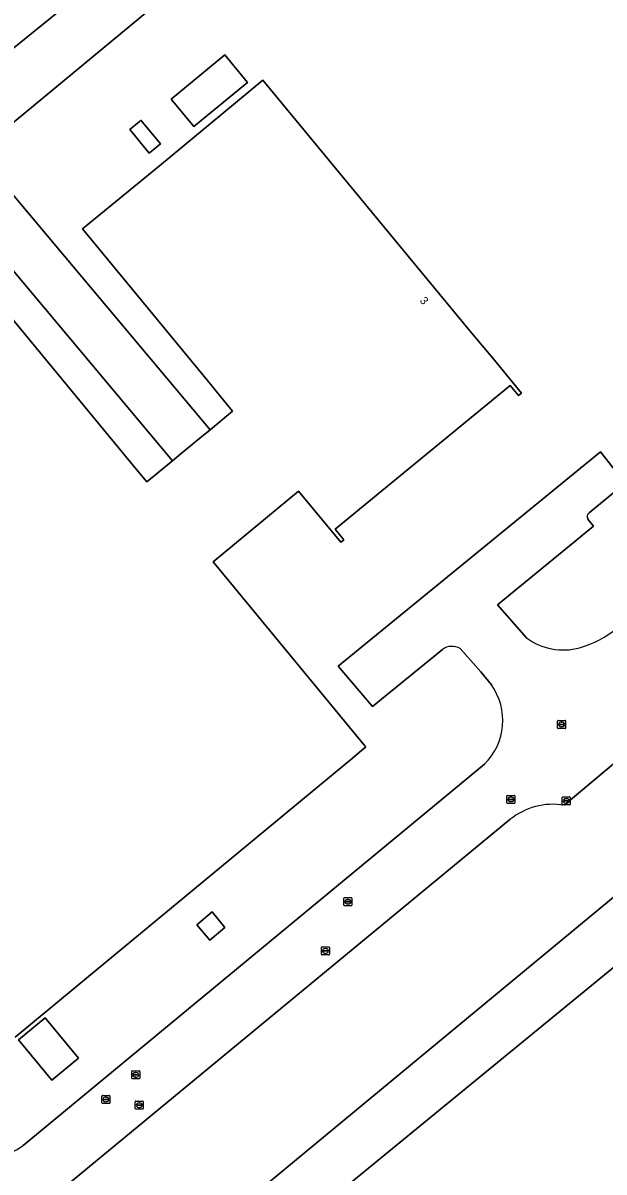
# Model space of a CAD drawing. Extents: x 156141 to 158132, y 385651 to 388333.
# Drawn here: x 157162.9 to 157235.4, y 386731.1 to 386874.6 of the extents above; entities that cross this region are included whole.
import ezdxf

# ---------------------------------------------------------------- set-up
doc = ezdxf.new("R2010")
doc.units = 0
for name, color, linetype in [('IMGEO_Erf', 7, 'Continuous'), ('IMGEO_Kolk', 7, 'Continuous'), ('IMGEO_Lage_trafo', 7, 'Continuous'), ('IMGEO_Pand', 7, 'Continuous'), ('IMGEO_Pand_nummerreeks', 7, 'Continuous'), ('IMGEO_Rijbaan_lokaal_open', 7, 'Continuous'), ('IMGEO_Rioolput', 7, 'Continuous')]:
    doc.layers.add(name, color=color, linetype=linetype)

msp = doc.modelspace()

# ---------------------------------------------------------------- linework, layer by layer
at = {"layer": 'IMGEO_Erf'}
for points in [[(157284.19, 386849.46), (157288.72, 386853.16), (157259.1, 386889.06), (157240.87, 386911.8), (157241.17, 386912.07), (157168.24, 387000), (157137.21, 387037.65), (157129.35, 387046.65), (157129.18, 387046.53), (157127.01, 387049.14), (157127.14, 387049.25), (157124.86, 387052.05), (157124.73, 387051.94), (157091.86, 387091.79), (157084.85, 387100.37), (157072.38, 387115.63), (157065.43, 387124.28), (157056.49, 387135.39), (157053.95, 387138.53), (157050.66, 387135.79), (157078.51, 387102.05), (157081.95, 387097.87), (157229.85, 386918.64), (157160.83, 386861.48)], [(157156.44, 386867.28), (157174.17, 386881.65), (157185.09, 386890.64), (157182.9, 386893.32), (157185.57, 386895.57), (157183.76, 386898.02), (157100.14, 386829.08), (157102.7, 386825.8), (157089.78, 386815.17), (157089.9, 386814.87)], [(157160.5, 386854.53), (157186.24, 386823.83), (157189.06, 386826.16), (157187.56, 386827.97), (157185.93, 386829.96), (157170.31, 386848.91), (157179.92, 386856.81), (157181.39, 386857.98), (157192.85, 386867.51), (157218.69, 386836.2), (157221.74, 386832.51), (157225.13, 386828.39), (157224.75, 386828.09), (157223.73, 386829.37), (157206.06, 386814.86), (157201.85, 386811.41), (157202.94, 386810.1), (157202.64, 386809.85), (157202.57, 386809.79), (157197.3, 386816.16), (157186.62, 386807.33), (157205.58, 386784.37), (157205.71, 386784.21), (157203.79, 386782.61), (157196.84, 386776.87), (157195.36, 386775.65), (157182.12, 386764.69), (157161.9, 386747.97)], [(157135.67, 386821.07), (157146.07, 386829.64), (157147.53, 386830.85), (157159.21, 386840.48), (157176.87, 386819.12), (157178.37, 386817.31), (157181.35, 386819.78), (157181.57, 386819.96), (157155.6, 386850.94)], [(157303.94, 386838.04), (157260.8, 386802.44), (157247.36, 386791.11), (157230.44, 386776.95)], [(157114.02, 386663.98), (157259.77, 386784.62), (157260.93, 386783.3), (157281.81, 386800.41), (157281.44, 386800.89), (157311.02, 386825.18), (157325.55, 386807.94), (157281.68, 386771.58), (157270.72, 386784.62), (157193.85, 386721.61)], [(157215.25, 386796.38), (157206.51, 386789.27), (157202.26, 386794.31), (157234.98, 386821.09)], [(157234.98, 386821.09), (157238.06, 386817.15), (157233.56, 386813.45)], [(157233.43, 386812.64), (157234.12, 386811.8), (157222.14, 386801.96), (157225.76, 386797.84)], [(157221.37, 386791.98), (157220.05, 386793.61), (157217.49, 386796.51)], [(157162.89, 386734.43), (157220.5, 386782.05)], [(157223.68, 386775.15), (157109.36, 386680.76)]]:
    msp.add_lwpolyline(points, dxfattribs=at)
for points in [[(157181.4, 386865.13), (157188.11, 386870.64), (157190.94, 386867.2), (157184.23, 386861.69)], [(157176.23, 386861.34), (157177.43, 386862.34), (157177.6, 386862.48), (157180.07, 386859.53), (157178.64, 386858.38)], [(157188.11, 386761.65), (157186.21, 386760.07), (157184.59, 386762.01), (157186.49, 386763.6)], [(157162.33, 386747.62), (157165.66, 386750.37), (157169.82, 386745.35), (157166.49, 386742.6)]]:
    msp.add_lwpolyline(points, close=True, dxfattribs=at)
for centre, radius, start, end in [((157233.93, 386812.98), 0.599, 127.5817, 214.3862), ((157229.03, 386808.78), 12.62, 285.3281, 309.8566), ((157230.3, 386803.88), 7.56, 233.0705, 285.8807), ((157216.47, 386794.73), 2.05, 60.184, 126.405), ((157215.08, 386787.53), 7.71, 314.6968, 35.2826), ((157229.06, 386768.52), 8.53, 80.664, 129.0997), ((157157.08, 386742.43), 9.89, 219.9153, 305.9842)]:
    msp.add_arc(centre, radius, start, end, dxfattribs=at)
at = {"layer": 'IMGEO_Kolk'}
for p, q in [((157230.22, 386777.05), (157230.22, 386777.9)), ((157230.29, 386777.98), (157231.15, 386777.98)), ((157230.52, 386777.52), (157230.92, 386777.52)), ((157230.71, 386777.76), (157230.73, 386777.76)), ((157231.22, 386777.9), (157231.22, 386777.05)), ((157231.15, 386776.98), (157230.29, 386776.98)), ((157230.48, 386777.47), (157230.48, 386777.48)), ((157230.91, 386777.43), (157230.52, 386777.43)), ((157230.73, 386777.2), (157230.7, 386777.2)), ((157230.96, 386777.48), (157230.96, 386777.47))]:
    msp.add_line(p, q, dxfattribs=at)
for points in [[(157230.22, 386777.05), (157230.22, 386777.9)], [(157230.29, 386777.98), (157231.15, 386777.98)], [(157231.22, 386777.9), (157231.22, 386777.05)], [(157231.15, 386776.98), (157230.29, 386776.98)]]:
    msp.add_lwpolyline(points, dxfattribs=at)
for centre, radius, start, end in [((157230.29, 386777.9), 0.0765, 91.552, 178.448), ((157230.29, 386777.9), 0.0765, 91.552, 178.448), ((157230.52, 386777.48), 0.0403, 85.8775, 175.7526), ((157230.92, 386777.48), 0.0386, 1.7309, 96.639), ((157231.14, 386777.9), 0.0765, 1.552, 88.448), ((157231.14, 386777.9), 0.0765, 1.552, 88.448), ((157230.29, 386777.05), 0.0765, 181.552, 268.448), ((157230.29, 386777.05), 0.0765, 181.552, 268.448), ((157230.51, 386777.47), 0.0366, 178.938, 274.7102), ((157230.92, 386777.48), 0.043, 264.8664, 352.4533), ((157231.14, 386777.05), 0.0765, 271.552, 358.448), ((157231.14, 386777.05), 0.0765, 271.552, 358.448)]:
    msp.add_arc(centre, radius, start, end, dxfattribs=at)
for centre, major_axis, ratio, start_param, end_param in [((157230.71, 386777.48), (-0.387, 0.002), 0.722429, 4.712389, 7.853982), ((157230.73, 386777.48), (-0.39, 0.002), 0.717154, 1.570796, 4.712389)]:
    msp.add_ellipse(centre, major_axis=major_axis, ratio=ratio, start_param=start_param, end_param=end_param, dxfattribs=at)
at = {"layer": 'IMGEO_Lage_trafo'}
msp.add_lwpolyline([(157186.21, 386760.07), (157188.11, 386761.65), (157186.49, 386763.6), (157184.59, 386762.01)], close=True, dxfattribs=at)
at = {"layer": 'IMGEO_Pand'}
for points in [[(157184.23, 386861.69), (157190.94, 386867.2), (157188.11, 386870.64), (157181.4, 386865.13)], [(157177.6, 386862.48), (157177.43, 386862.34), (157176.23, 386861.34), (157178.64, 386858.38), (157180.07, 386859.53)], [(157162.33, 386747.62), (157166.49, 386742.6), (157169.82, 386745.35), (157165.66, 386750.37)]]:
    msp.add_lwpolyline(points, close=True, dxfattribs=at)
msp.add_lwpolyline([(157161.9, 386747.97), (157182.12, 386764.69), (157195.36, 386775.65), (157196.84, 386776.87), (157203.79, 386782.61), (157205.71, 386784.21), (157205.58, 386784.37), (157186.62, 386807.33), (157197.3, 386816.16), (157202.57, 386809.79), (157202.64, 386809.85), (157202.94, 386810.1), (157201.85, 386811.41), (157206.06, 386814.86), (157223.73, 386829.37), (157224.75, 386828.09), (157225.13, 386828.39), (157221.74, 386832.51), (157218.69, 386836.2), (157192.85, 386867.51), (157181.39, 386857.98), (157179.92, 386856.81), (157170.31, 386848.91), (157185.93, 386829.96), (157187.56, 386827.97), (157189.06, 386826.16), (157186.24, 386823.83), (157184.95, 386822.76), (157182.65, 386820.85), (157181.57, 386819.96), (157181.35, 386819.78), (157178.37, 386817.31), (157176.87, 386819.12), (157159.21, 386840.48)], dxfattribs=at)
at = {"layer": 'IMGEO_Rijbaan_lokaal_open'}
for points in [[(157160.83, 386861.48), (157229.85, 386918.64), (157081.95, 387097.87), (157078.51, 387102.05), (157072.84, 387097.37), (157076.28, 387093.24), (157099.26, 387065.6)], [(157214.42, 386914.91), (157196.1, 386899.73), (157196.78, 386898.93), (157185.65, 386889.95), (157185.09, 386890.64), (157174.17, 386881.65), (157156.44, 386867.28), (157104.12, 386824), (157094.13, 386815.73)], [(157155.6, 386850.94), (157181.57, 386819.96), (157182.65, 386820.85), (157184.95, 386822.76), (157186.24, 386823.83), (157160.5, 386854.53)], [(157230.44, 386776.95), (157247.36, 386791.11), (157260.8, 386802.44), (157303.94, 386838.04)], [(157193.85, 386721.61), (157270.72, 386784.62), (157281.68, 386771.58), (157325.55, 386807.94), (157311.02, 386825.18), (157281.44, 386800.89), (157281.81, 386800.41), (157260.93, 386783.3), (157259.77, 386784.62), (157114.02, 386663.98)], [(157233.56, 386813.45), (157238.06, 386817.15), (157234.98, 386821.09), (157202.26, 386794.31), (157206.51, 386789.27), (157215.25, 386796.38)], [(157225.76, 386797.84), (157222.14, 386801.96), (157234.12, 386811.8), (157233.43, 386812.64)], [(157217.49, 386796.51), (157220.05, 386793.61), (157221.37, 386791.98)], [(157220.5, 386782.05), (157162.89, 386734.43)], [(157109.36, 386680.76), (157223.68, 386775.15)]]:
    msp.add_lwpolyline(points, dxfattribs=at)
for centre, radius, start, end in [((157233.93, 386812.98), 0.599, 127.5817, 214.3862), ((157229.03, 386808.78), 12.62, 285.3281, 309.8566), ((157230.3, 386803.88), 7.56, 233.0705, 285.8807), ((157216.47, 386794.73), 2.05, 60.184, 126.405), ((157215.08, 386787.53), 7.71, 314.6968, 35.2826), ((157229.06, 386768.52), 8.53, 80.664, 129.0997), ((157157.08, 386742.43), 9.89, 219.9153, 305.9842)]:
    msp.add_arc(centre, radius, start, end, dxfattribs=at)
at = {"layer": 'IMGEO_Rioolput'}
for p, q in [((157229.64, 386786.59), (157229.64, 386787.44)), ((157229.72, 386787.52), (157230.57, 386787.52)), ((157230.57, 386786.52), (157229.72, 386786.52)), ((157229.9, 386787.01), (157229.9, 386787.02)), ((157230.34, 386786.97), (157229.94, 386786.97)), ((157229.95, 386787.06), (157230.34, 386787.06)), ((157230.13, 386787.3), (157230.16, 386787.3)), ((157230.15, 386786.74), (157230.13, 386786.74)), ((157230.39, 386787.02), (157230.39, 386787.01)), ((157230.64, 386787.44), (157230.64, 386786.59)), ((157223.31, 386777.24), (157223.31, 386778.09)), ((157223.39, 386778.16), (157224.24, 386778.16)), ((157223.57, 386777.66), (157223.57, 386777.67)), ((157223.61, 386777.71), (157224.01, 386777.71)), ((157224.01, 386777.62), (157223.61, 386777.62)), ((157223.8, 386777.94), (157223.82, 386777.94)), ((157224.05, 386777.67), (157224.05, 386777.66)), ((157224.31, 386778.09), (157224.31, 386777.24)), ((157224.24, 386777.16), (157223.39, 386777.16)), ((157223.82, 386777.38), (157223.8, 386777.38)), ((157202.96, 386764.46), (157202.96, 386765.31)), ((157203.03, 386765.39), (157203.88, 386765.39)), ((157203.22, 386764.88), (157203.22, 386764.89)), ((157203.26, 386764.93), (157203.66, 386764.93)), ((157203.65, 386764.84), (157203.26, 386764.84)), ((157203.47, 386764.61), (157203.44, 386764.61)), ((157203.45, 386765.16), (157203.47, 386765.16)), ((157203.7, 386764.89), (157203.7, 386764.88)), ((157203.96, 386765.31), (157203.96, 386764.46)), ((157203.88, 386764.38), (157203.03, 386764.38)), ((157200.15, 386758.31), (157200.15, 386759.16)), ((157200.23, 386759.24), (157201.08, 386759.24)), ((157200.64, 386759.02), (157200.67, 386759.02)), ((157201.15, 386759.16), (157201.15, 386758.31)), ((157201.08, 386758.24), (157200.23, 386758.24)), ((157200.41, 386758.73), (157200.41, 386758.74)), ((157200.85, 386758.69), (157200.45, 386758.69)), ((157200.46, 386758.78), (157200.85, 386758.78)), ((157200.66, 386758.46), (157200.64, 386758.46)), ((157200.9, 386758.74), (157200.9, 386758.73)), ((157176.47, 386742.84), (157176.47, 386743.69)), ((157176.54, 386743.77), (157177.39, 386743.77)), ((157176.72, 386743.26), (157176.72, 386743.27)), ((157177.16, 386743.22), (157176.76, 386743.22)), ((157176.77, 386743.31), (157177.17, 386743.31)), ((157176.95, 386743.54), (157176.98, 386743.54)), ((157177.21, 386743.27), (157177.21, 386743.26)), ((157177.47, 386743.69), (157177.47, 386742.84)), ((157177.39, 386742.76), (157176.54, 386742.76)), ((157176.98, 386742.99), (157176.95, 386742.99)), ((157172.74, 386739.76), (157172.74, 386740.61)), ((157172.82, 386740.68), (157173.67, 386740.68)), ((157173, 386740.18), (157173, 386740.19)), ((157173.05, 386740.23), (157173.44, 386740.23)), ((157173.23, 386740.46), (157173.26, 386740.46)), ((157173.49, 386740.19), (157173.49, 386740.18)), ((157173.75, 386740.61), (157173.75, 386739.76)), ((157173.67, 386739.68), (157172.82, 386739.68)), ((157173.44, 386740.14), (157173.04, 386740.14)), ((157173.25, 386739.9), (157173.23, 386739.9)), ((157176.91, 386739.04), (157176.91, 386739.9)), ((157176.98, 386739.97), (157177.84, 386739.97)), ((157177.84, 386738.97), (157176.98, 386738.97)), ((157177.17, 386739.46), (157177.17, 386739.48)), ((157177.21, 386739.51), (157177.61, 386739.51)), ((157177.6, 386739.43), (157177.21, 386739.43)), ((157177.42, 386739.19), (157177.39, 386739.19)), ((157177.4, 386739.75), (157177.42, 386739.75)), ((157177.65, 386739.48), (157177.65, 386739.46)), ((157177.91, 386739.9), (157177.91, 386739.04))]:
    msp.add_line(p, q, dxfattribs=at)
for points in [[(157229.64, 386786.59), (157229.64, 386787.44)], [(157229.72, 386787.52), (157230.57, 386787.52)], [(157230.57, 386786.52), (157229.72, 386786.52)], [(157230.64, 386787.44), (157230.64, 386786.59)], [(157223.31, 386777.24), (157223.31, 386778.09)], [(157223.39, 386778.16), (157224.24, 386778.16)], [(157224.31, 386778.09), (157224.31, 386777.24)], [(157224.24, 386777.16), (157223.39, 386777.16)], [(157202.96, 386764.46), (157202.96, 386765.31)], [(157203.03, 386765.39), (157203.88, 386765.39)], [(157203.96, 386765.31), (157203.96, 386764.46)], [(157203.88, 386764.38), (157203.03, 386764.38)], [(157200.15, 386758.31), (157200.15, 386759.16)], [(157200.23, 386759.24), (157201.08, 386759.24)], [(157201.15, 386759.16), (157201.15, 386758.31)], [(157201.08, 386758.24), (157200.23, 386758.24)], [(157176.47, 386742.84), (157176.47, 386743.69)], [(157176.54, 386743.77), (157177.39, 386743.77)], [(157177.47, 386743.69), (157177.47, 386742.84)], [(157177.39, 386742.76), (157176.54, 386742.76)], [(157172.74, 386739.76), (157172.74, 386740.61)], [(157172.82, 386740.68), (157173.67, 386740.68)], [(157173.75, 386740.61), (157173.75, 386739.76)], [(157173.67, 386739.68), (157172.82, 386739.68)], [(157176.91, 386739.04), (157176.91, 386739.9)], [(157176.98, 386739.97), (157177.84, 386739.97)], [(157177.84, 386738.97), (157176.98, 386738.97)], [(157177.91, 386739.9), (157177.91, 386739.04)]]:
    msp.add_lwpolyline(points, dxfattribs=at)
for centre, radius, start, end in [((157229.72, 386787.44), 0.0765, 91.552, 178.448), ((157229.72, 386787.44), 0.0765, 91.552, 178.448), ((157229.72, 386786.59), 0.0765, 181.552, 268.448), ((157229.72, 386786.59), 0.0765, 181.552, 268.448), ((157229.94, 386787.02), 0.0403, 85.8775, 175.7526), ((157229.94, 386787.01), 0.0366, 178.938, 274.7102), ((157230.35, 386787.02), 0.0386, 1.7309, 96.639), ((157230.34, 386787.02), 0.043, 264.8664, 352.4533), ((157230.57, 386787.44), 0.0765, 1.552, 88.448), ((157230.57, 386787.44), 0.0765, 1.552, 88.448), ((157230.57, 386786.59), 0.0765, 271.552, 358.448), ((157230.57, 386786.59), 0.0765, 271.552, 358.448), ((157223.39, 386778.09), 0.0765, 91.552, 178.448), ((157223.39, 386778.09), 0.0765, 91.552, 178.448), ((157223.61, 386777.67), 0.0403, 85.8775, 175.7526), ((157223.61, 386777.66), 0.0366, 178.938, 274.7102), ((157224.02, 386777.67), 0.0386, 1.7309, 96.639), ((157224.01, 386777.66), 0.043, 264.8664, 352.4533), ((157224.24, 386778.09), 0.0765, 1.552, 88.448), ((157224.24, 386778.09), 0.0765, 1.552, 88.448), ((157223.39, 386777.24), 0.0765, 181.552, 268.448), ((157223.39, 386777.24), 0.0765, 181.552, 268.448), ((157224.24, 386777.24), 0.0765, 271.552, 358.448), ((157224.24, 386777.24), 0.0765, 271.552, 358.448), ((157203.03, 386765.31), 0.0765, 91.552, 178.448), ((157203.03, 386765.31), 0.0765, 91.552, 178.448), ((157203.26, 386764.89), 0.0403, 85.8775, 175.7526), ((157203.25, 386764.88), 0.0366, 178.938, 274.7102), ((157203.66, 386764.88), 0.043, 264.8664, 352.4533), ((157203.66, 386764.89), 0.0386, 1.7309, 96.639), ((157203.88, 386765.31), 0.0765, 1.552, 88.448), ((157203.88, 386765.31), 0.0765, 1.552, 88.448), ((157203.03, 386764.46), 0.0765, 181.552, 268.448), ((157203.03, 386764.46), 0.0765, 181.552, 268.448), ((157203.88, 386764.46), 0.0765, 271.552, 358.448), ((157203.88, 386764.46), 0.0765, 271.552, 358.448), ((157200.23, 386759.16), 0.0765, 91.552, 178.448), ((157200.23, 386759.16), 0.0765, 91.552, 178.448), ((157201.08, 386759.16), 0.0765, 1.552, 88.448), ((157201.08, 386759.16), 0.0765, 1.552, 88.448), ((157200.23, 386758.31), 0.0765, 181.552, 268.448), ((157200.23, 386758.31), 0.0765, 181.552, 268.448), ((157200.45, 386758.74), 0.0403, 85.8775, 175.7526), ((157200.45, 386758.73), 0.0366, 178.938, 274.7102), ((157200.86, 386758.74), 0.0386, 1.7309, 96.639), ((157200.85, 386758.74), 0.043, 264.8664, 352.4533), ((157201.08, 386758.31), 0.0765, 271.552, 358.448), ((157201.08, 386758.31), 0.0765, 271.552, 358.448), ((157176.54, 386743.69), 0.0765, 91.552, 178.448), ((157176.54, 386743.69), 0.0765, 91.552, 178.448), ((157176.77, 386743.27), 0.0403, 85.8775, 175.7526), ((157176.76, 386743.26), 0.0366, 178.938, 274.7102), ((157177.17, 386743.26), 0.043, 264.8664, 352.4533), ((157177.17, 386743.27), 0.0386, 1.7309, 96.639), ((157177.39, 386743.69), 0.0765, 1.552, 88.448), ((157177.39, 386743.69), 0.0765, 1.552, 88.448), ((157176.54, 386742.84), 0.0765, 181.552, 268.448), ((157176.54, 386742.84), 0.0765, 181.552, 268.448), ((157177.39, 386742.84), 0.0765, 271.552, 358.448), ((157177.39, 386742.84), 0.0765, 271.552, 358.448), ((157172.82, 386740.61), 0.0765, 91.552, 178.448), ((157172.82, 386740.61), 0.0765, 91.552, 178.448), ((157173.04, 386740.19), 0.0403, 85.8775, 175.7526), ((157173.45, 386740.19), 0.0386, 1.7309, 96.639), ((157173.67, 386740.61), 0.0765, 1.552, 88.448), ((157173.67, 386740.61), 0.0765, 1.552, 88.448), ((157172.82, 386739.76), 0.0765, 181.552, 268.448), ((157172.82, 386739.76), 0.0765, 181.552, 268.448), ((157173.04, 386740.18), 0.0366, 178.938, 274.7102), ((157173.44, 386740.18), 0.043, 264.8664, 352.4533), ((157173.67, 386739.76), 0.0765, 271.552, 358.448), ((157173.67, 386739.76), 0.0765, 271.552, 358.448), ((157176.98, 386739.9), 0.0765, 91.552, 178.448), ((157176.98, 386739.9), 0.0765, 91.552, 178.448), ((157176.98, 386739.05), 0.0765, 181.552, 268.448), ((157176.98, 386739.05), 0.0765, 181.552, 268.448), ((157177.21, 386739.47), 0.0403, 85.8775, 175.7526), ((157177.2, 386739.46), 0.0366, 178.938, 274.7102), ((157177.61, 386739.47), 0.043, 264.8664, 352.4533), ((157177.61, 386739.48), 0.0386, 1.7309, 96.639), ((157177.83, 386739.9), 0.0765, 1.552, 88.448), ((157177.83, 386739.9), 0.0765, 1.552, 88.448), ((157177.83, 386739.05), 0.0765, 271.552, 358.448), ((157177.83, 386739.05), 0.0765, 271.552, 358.448)]:
    msp.add_arc(centre, radius, start, end, dxfattribs=at)
for centre, major_axis, ratio, start_param, end_param in [((157230.13, 386787.02), (-0.387, 0.002), 0.722429, 4.712389, 7.853982), ((157230.15, 386787.02), (-0.39, 0.002), 0.717154, 1.570796, 4.712389), ((157223.8, 386777.66), (-0.387, 0.002), 0.722429, 4.712389, 7.853982), ((157223.82, 386777.66), (-0.39, 0.002), 0.717154, 1.570796, 4.712389), ((157203.44, 386764.88), (-0.387, 0.002), 0.722429, 4.712389, 7.853982), ((157203.47, 386764.88), (-0.39, 0.002), 0.717154, 1.570796, 4.712389), ((157200.64, 386758.74), (-0.387, 0.002), 0.722429, 4.712389, 7.853982), ((157200.66, 386758.74), (-0.39, 0.002), 0.717154, 1.570796, 4.712389), ((157176.95, 386743.26), (-0.387, 0.002), 0.722429, 4.712389, 7.853982), ((157176.98, 386743.26), (-0.39, 0.002), 0.717154, 1.570796, 4.712389), ((157173.23, 386740.18), (-0.387, 0.002), 0.722429, 4.712389, 7.853982), ((157173.26, 386740.18), (-0.39, 0.002), 0.717154, 1.570796, 4.712389), ((157177.4, 386739.47), (-0.387, 0.002), 0.722429, 4.712389, 7.853982), ((157177.42, 386739.47), (-0.39, 0.002), 0.717154, 1.570796, 4.712389)]:
    msp.add_ellipse(centre, major_axis=major_axis, ratio=ratio, start_param=start_param, end_param=end_param, dxfattribs=at)

# ---------------------------------------------------------------- texts
at = {"layer": 'IMGEO_Pand_nummerreeks'}
msp.add_text('3', height=1, rotation=309.5339, dxfattribs=at).set_placement((157212.37, 386839.93))

doc.saveas('drawing.dxf')
